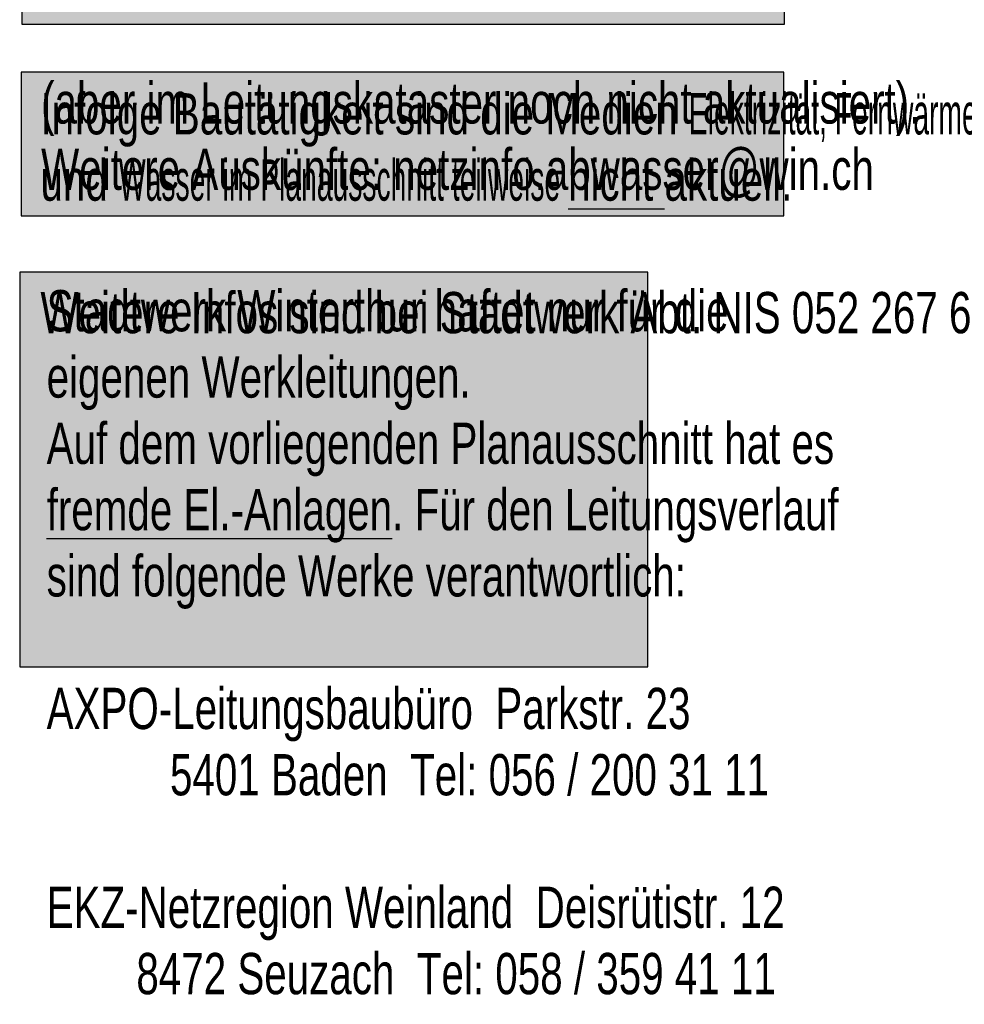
# Model space of a CAD drawing. Header units: metres. Extents: x 2695560 to 2696939, y 1260491 to 1262050.
# Tile 683 of 1005: x 2696501 to 2696607, y 1260491 to 1260601. Entities that reach past the tile are written whole.
import ezdxf

# ---------------------------------------------------------------- set-up
doc = ezdxf.new("R2010")
doc.units = ezdxf.units.M
doc.linetypes.add('AUSGEZOGEN', pattern=[0])
doc.layers.add('XR$1$PF', color=255, linetype='AUSGEZOGEN')
doc.layers.add('XR$1$PFEW', color=255, linetype='AUSGEZOGEN')
doc.styles.add('ARIAL', font='arial.ttf')

# ---------------------------------------------------------------- blocks, each defined once
blk = doc.blocks.new('Abwasser_Aktualitätshinweis')
at = {"layer": 'XR$1$PF', "transparency": 33554687}
blk.add_hatch(color=7, dxfattribs=at).paths.add_polyline_path([(0, -18.01), (85, -18.01), (85, 0), (0, 0)])
at = {"color": 56, "transparency": 33554687}
blk.add_lwpolyline([(0, -18.01), (85, -18.01), (85, 0), (0, 0), (0, -18.01)], close=True, dxfattribs=at)
at = {"color": 7, "transparency": 33554687, "insert": (2.14, -2.33), "char_height": 4.6, "width": 135.248, "attachment_point": 1, "line_spacing_factor": 0.963855, "style": 'ARIAL'}
blk.add_mtext('\\A1;{\\fArial|i0|b0;\\H4.600000;\\W0.700000;\\C7;In diesem Planausschnitt sind Arbeiten an den öffentlichen }\\P{\\fArial|i0|b0;\\H4.600000;\\W0.700000;\\C7;Entwässerungsanlagen projektiert, im Bau oder bereits ausgeführt }\\P}\\P{\\fArial|i0|b0;\\H4.600000;\\W0.700000;\\C7;(aber im Leitungskataster noch nicht aktualisiert).}\\P{\\fArial|i0|b0;\\H4.600000;\\W0.700000;\\C7;Weitere Auskünfte: netzinfo.abwasser@win.ch}\\P', dxfattribs=at)
blk = doc.blocks.new('NIS_Aktualität_Hinweis')
at = {"layer": 'XR$1$PF', "transparency": 33554687}
blk.add_hatch(color=7, dxfattribs=at).paths.add_polyline_path([(0, -16), (85, -16), (85, 0), (0, 0)])
at = {"color": 56, "transparency": 33554687}
blk.add_lwpolyline([(0, -16), (85, -16), (85, 0), (0, 0), (0, -16)], close=True, dxfattribs=at)
at = {"color": 7, "transparency": 33554687, "insert": (2.14, -2.33), "char_height": 4.6, "width": 135.0859, "attachment_point": 1, "line_spacing_factor": 0.963855, "style": 'ARIAL'}
blk.add_mtext('\\A1;{\\fArial|i0|b0;\\H4.600000;\\W0.700000;\\C7;Infolge Bautätigkeit sind die Medien \\C1;\\W0.490000;Elektrizität\\C7;, \\C200;Fernwärme\\C7;, \\C42;Gas}\\P{\\fArial|i0|b0;\\H4.600000;\\W0.700000;\\C7;und \\C171;\\W0.490000;Wasser\\C7; im Planausschnitt teilweise \\L\\fArial|i0|b0;\\W0.700000;nicht\\l\\fArial|i0|b0; aktuell.}\\P}\\P{\\fArial|i0|b0;\\H4.600000;\\W0.700000;\\C7;Weitere Infos sind bei Stadtwerk Abt. NIS 052 267 63 73 erhältlich.}\\P', dxfattribs=at)
blk = doc.blocks.new('Stempel_EW_AXPO-EKZ')
at = {"layer": 'XR$1$PFEW', "transparency": 33554687}
blk.add_hatch(color=7, dxfattribs=at).paths.add_polyline_path([(-35, -22), (35, -22), (35, 22), (-35, 22)])
at = {"color": 56, "transparency": 33554687}
blk.add_lwpolyline([(-35, -22), (35, -22), (35, 22), (-35, 22), (-35, -22)], close=True, dxfattribs=at)
at = {"color": 7, "transparency": 33554687, "insert": (-32, 20), "char_height": 4.6, "width": 91.7746, "attachment_point": 1, "line_spacing_factor": 0.963855, "style": 'ARIAL'}
blk.add_mtext('\\A1;{\\fArial|i0|b0;\\H4.600000;\\W0.700000;\\C7;Stadtwerk Winterthur haftet nur für die}\\P{\\fArial|i0|b0;\\H4.600000;\\W0.700000;\\C7;eigenen Werkleitungen.}\\P{\\fArial|i0|b0;\\H4.600000;\\W0.700000;\\C7;Auf dem vorliegenden Planausschnitt hat es}\\P{\\L\\fArial|i0|b0;\\H4.600000;\\W0.700000;\\C7;fremde El.-Anlagen\\l\\fArial|i0|b0;. Für den Leitungsverlauf}\\P{\\fArial|i0|b0;\\H4.600000;\\W0.700000;\\C7;sind folgende Werke verantwortlich:}\\P}\\P{\\fArial|i0|b0;\\H4.600000;\\W0.700000;\\C7;AXPO-Leitungsbaubüro  Parkstr. 23}\\P{\\fArial|i0|b0;\\H4.600000;\\W0.700000;\\C7;           5401 Baden  Tel: 056 / 200 31 11}\\P}\\P{\\fArial|i0|b0;\\H4.600000;\\W0.700000;\\C7;EKZ-Netzregion Weinland  Deisrütistr. 12}\\P{\\fArial|i0|b0;\\H4.600000;\\W0.700000;\\C7;        8472 Seuzach  Tel: 058 / 359 41 11}\\P', dxfattribs=at)

msp = doc.modelspace()

# ---------------------------------------------------------------- block references
at = {"color": 56, "linetype": 'AUSGEZOGEN', "lineweight": -3, "transparency": 33554687}
msp.add_blockref('Abwasser_Aktualitätshinweis', (2696501.7, 1260618.59), dxfattribs=at)
at = {"color": 56, "linetype": 'AUSGEZOGEN', "lineweight": -3, "transparency": 33554687, "zscale": 0.001}
for name, p in [('NIS_Aktualität_Hinweis', (2696501.63, 1260595.21)), ('Stempel_EW_AXPO-EKZ', (2696536.46, 1260550.92))]:
    msp.add_blockref(name, p, dxfattribs=at)

doc.saveas('drawing.dxf')
